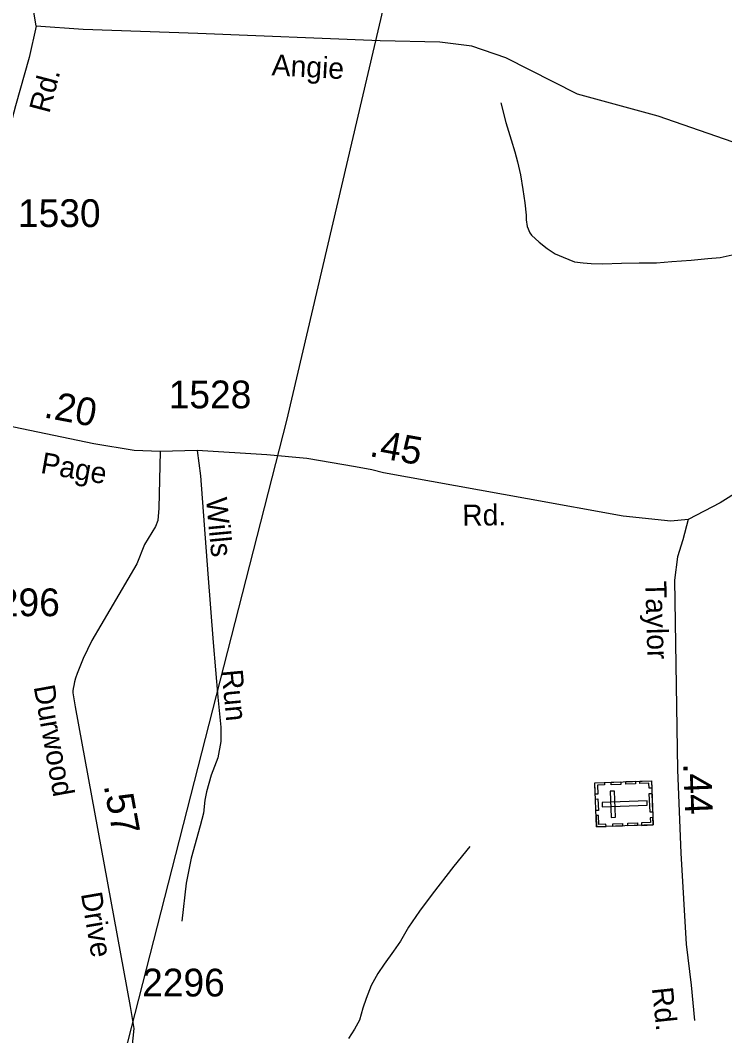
# Model space of a CAD drawing. Extents: x 2082433 to 2279600, y 546599 to 755198.
# Drawn here: x 2113702 to 2116871, y 665057 to 669626 of the extents above; entities that cross this region are included whole.
import ezdxf

# ---------------------------------------------------------------- set-up
doc = ezdxf.new("R2010")
doc.units = 0
for name, color, linetype in [('Exist Cultural Cemetery CELL', 7, 'Continuous'), ('Exist Hydrographic Misc Water Feature', 7, 'Continuous'), ('Exist Road Non-System Type 51', 7, 'Continuous'), ('Exist Road Non-System Type 51 Label', 7, 'Continuous'), ('Exist Road Secondary Mileage Hundredths English Label', 7, 'Continuous'), ('Exist Road Secondary Type 51 Attributed', 7, 'Continuous'), ('Exist Road Secondary Type 51 Label', 7, 'Continuous'), ('Exist Road Secondary Type 51 Number Label', 7, 'Continuous'), ('Exist Utilities Electrical Transmission Line', 7, 'Continuous')]:
    doc.layers.add(name, color=color, linetype=linetype)

msp = doc.modelspace()

# ---------------------------------------------------------------- linework, layer by layer
at = {"layer": 'Exist Cultural Cemetery CELL'}
for points in [[(2116294, 665996.2), (2116286.8, 666195.1), (2116541.3, 666204.3), (2116548.4, 666005.3)], [(2116330.1, 666196.8), (2116330.5, 666185.4), (2116298.4, 666184.3), (2116299.8, 666143.7), (2116288.7, 666143.3), (2116286.8, 666195.2)], [(2116403.6, 666188), (2116360.3, 666186.4), (2116359.9, 666197.8), (2116403.2, 666199.4)], [(2116469.4, 666190.3), (2116426.2, 666188.8), (2116425.8, 666200.1), (2116469, 666201.7)], [(2116542.4, 666171.2), (2116531, 666170.8), (2116530.2, 666192.7), (2116489.8, 666191.3), (2116489.4, 666202.4), (2116541.3, 666204.3)], [(2116360.5, 666039.4), (2116379.2, 666040.1), (2116374.9, 666157.7), (2116356.3, 666157.1)], [(2116534.9, 666062.3), (2116531.8, 666147.1), (2116543.2, 666147.5), (2116546.3, 666062.7)], [(2116291.3, 666070.2), (2116289.4, 666122), (2116300.8, 666122.4), (2116302.7, 666070.6)], [(2116319.3, 666106.2), (2116320, 666087.5), (2116522.6, 666094.8), (2116522, 666113.5)], [(2116337.2, 665997.7), (2116336.8, 666009.1), (2116304.7, 666007.9), (2116303.2, 666048.4), (2116292.1, 666048), (2116294, 665996.2)], [(2116411.3, 666000.4), (2116368.1, 665998.8), (2116367.7, 666010.2), (2116410.9, 666011.7)], [(2116478.5, 666002.8), (2116435.2, 666001.2), (2116434.8, 666012.6), (2116478.1, 666014.1)], [(2116547.2, 666038.4), (2116535.7, 666038), (2116536.5, 666016), (2116496.1, 666014.5), (2116496.5, 666003.4), (2116548.4, 666005.3)]]:
    msp.add_lwpolyline(points, close=True, dxfattribs=at)
at = {"layer": 'Exist Hydrographic Misc Water Feature'}
for points in [[(2115864, 669253.9), (2115886.3, 669166.2), (2115910.3, 669088.3), (2115926.3, 669034.4), (2115938.6, 668988.3), (2115953, 668930.6), (2115963.2, 668864.6), (2115971.4, 668804.5), (2115977.8, 668748.8), (2115977.8, 668728.5), (2115982.3, 668698.6), (2115994.2, 668668.8), (2116002.4, 668658.6), (2116036.2, 668626.8), (2116072.3, 668599), (2116108.8, 668575.2), (2116144.3, 668559.3), (2116194.5, 668539.5), (2116234.9, 668533.8), (2116270.8, 668532.1), (2116321, 668530.1), (2116406.3, 668532.6), (2116486.7, 668535), (2116564.4, 668535), (2116632.5, 668539.8), (2116720.5, 668545.9), (2116794.7, 668554.1), (2116850.7, 668558.6), (2116904.6, 668570.8)], [(2115724.3, 665908.3), (2115652.6, 665820.2), (2115555.2, 665693.8), (2115497.7, 665617.3), (2115447.9, 665545.3), (2115412.4, 665483), (2115380.4, 665437.1), (2115339, 665378.9), (2115310.7, 665336.5), (2115280.8, 665282.7), (2115257.6, 665224.5), (2115243.5, 665180.4), (2115227.7, 665126.5), (2115205.9, 665086.3), (2115178.3, 665044.3)]]:
    msp.add_lwpolyline(points, dxfattribs=at)
at = {"layer": 'Exist Road Non-System Type 51'}
msp.add_lwpolyline([(2114497, 667689.9), (2114513, 667576.7), (2114546.2, 667134.6), (2114569.6, 666826.2), (2114590.6, 666580.6), (2114604.1, 666445.8), (2114604.1, 666381.1), (2114590.6, 666307.2), (2114561, 666229.7), (2114538.9, 666154.6), (2114531.5, 666116.4), (2114526.5, 666058.5), (2114510.5, 666000.7), (2114471.1, 665856.6), (2114447.7, 665743.9), (2114429.3, 665572.8)], dxfattribs=at)
at = {"layer": 'Exist Road Secondary Type 51 Attributed'}
for points in [[(2113773, 669599.6), (2113746.8, 669767.3)], [(2113773, 669599.6), (2113741.1, 669457.9), (2113679.6, 669240.1), (2113633.6, 669064.3), (2113481.5, 668477.3)], [(2119189.3, 668994.7), (2119110.8, 668998.8), (2118946.9, 669000.4), (2118430.8, 669017.8), (2117704.2, 669029.1), (2117277.7, 669035.4), (2116982.9, 669052.3), (2116571.6, 669193.9), (2116209.2, 669293.4), (2115886.9, 669457.4), (2115732.6, 669510), (2115589.4, 669527.5), (2115320.4, 669533.9), (2114500.1, 669565.7), (2113985.4, 669584.8), (2113773, 669599.6)], [(2119421.4, 668224.7), (2119225, 668171.6), (2119011.4, 668112.7), (2118875.7, 668084.4), (2118701.5, 668061.7), (2118508.3, 668070.5), (2118180.6, 668105.8), (2118002.3, 668116.8), (2117902.1, 668113.3), (2117835.5, 668098.8), (2117778.2, 668078.6), (2117714.5, 668046.7), (2117620.2, 667982.1), (2117380.7, 667791), (2117216.8, 667684.3), (2116850.8, 667455), (2116706.9, 667379.9)], [(2114331.5, 667685.2), (2114214.1, 667690.1), (2114032.2, 667719.9), (2113598.9, 667810.8), (2113312.8, 667883.6)], [(2116706.9, 667379.9), (2116629, 667371.5), (2116414.6, 667395.2), (2115983.8, 667472.4), (2115335.2, 667589.6), (2115283.5, 667602.9), (2115209.7, 667616.2), (2114991.4, 667654.5), (2114811.4, 667670.7), (2114497, 667689.9), (2114331.5, 667685.2)], [(2114331.5, 667685.2), (2114324.9, 667430.5), (2114320.5, 667375.4), (2114310, 667348.4), (2114260.4, 667266.8), (2114225.9, 667179.7), (2114024.1, 666834.9), (2113985, 666754.7), (2113963.3, 666702.4), (2113957, 666686.6), (2113950.7, 666666.4), (2113945.6, 666649.3), (2113942.4, 666633.4), (2113939.6, 666619.9), (2113938.5, 666608.9), (2113938.5, 666604.9), (2113938.8, 666600.3), (2113948.3, 666536.9), (2114195.8, 665187.9), (2114212.3, 665089), (2114199.8, 664959.6), (2114191.8, 664806.8)], [(2116706.9, 667379.9), (2116682.5, 667288.7), (2116658.9, 667212.2), (2116645, 667106.4), (2116658.2, 666253.9), (2116674.2, 665878.8), (2116697.8, 665468.2), (2116719.4, 665285.2), (2116734.7, 665125.1)]]:
    msp.add_lwpolyline(points, dxfattribs=at)
at = {"layer": 'Exist Utilities Electrical Transmission Line'}
msp.add_lwpolyline([(2115775.3, 671694), (2115732.3, 671513.3), (2115631.8, 670949.5), (2114899.1, 667825.5), (2114151.5, 664899), (2114080.9, 664592.8), (2114017.3, 664456.5), (2113811.3, 664031.8), (2113609.2, 663612.9), (2113421.1, 663214.4), (2113230.8, 662807.5), (2113066.3, 662458.9), (2112878.2, 662060.4), (2112715.6, 661715.7), (2112563.2, 661391.1), (2112442.4, 661132.7), (2112271.9, 660774), (2112109.6, 660433.4), (2111968.7, 660144.9), (2111828.1, 659850.4), (2111715.2, 659609.9), (2111659.8, 659481.6), (2111608.2, 659381.5)], dxfattribs=at)

# ---------------------------------------------------------------- texts
at = {"layer": 'Exist Road Non-System Type 51 Label'}
for s, p in [('Wills', (2114537.1, 667474.5)), ('Run', (2114607.2, 666701))]:
    msp.add_text(s, height=95, rotation=275.3335, dxfattribs=at).set_placement(p)
at = {"layer": 'Exist Road Secondary Mileage Hundredths English Label'}
for s, rotation, p in [('.20', 349.2619, (2113803.7, 667839.6)), ('.45', 349.759, (2115268.6, 667665.2)), ('.44', 272.1678, (2116684.3, 666282)), ('.57', 280.397, (2114076.9, 666182.4))]:
    msp.add_text(s, height=125, rotation=rotation, dxfattribs=at).set_placement(p)
at = {"layer": 'Exist Road Secondary Type 51 Label'}
for s, rotation, p in [('Angie', 356.9282, (2114831.5, 669378.4)), ('Rd.', 75.2068, (2113832.2, 669203.4)), ('Page', 350.0292, (2113789.4, 667589.6)), ('Rd.', 0.7128, (2115690.8, 667351.1)), ('Taylor', 271.6994, (2116513.4, 667102)), ('Durwood', 280.2048, (2113761.6, 666627.2)), ('Drive', 279.5441, (2113974.2, 665695.9)), ('Rd.', 276.0644, (2116543.1, 665271.2))]:
    msp.add_text(s, height=95, rotation=rotation, dxfattribs=at).set_placement(p)
at = {"layer": 'Exist Road Secondary Type 51 Number Label'}
for s, p in [('1530', (2113691.3, 668695.5)), ('1528', (2114369.5, 667879.8)), ('2296', (2113507.9, 666944.5)), ('2296', (2114250, 665233.6))]:
    msp.add_text(s, height=125, dxfattribs=at).set_placement(p)

doc.saveas('drawing.dxf')
